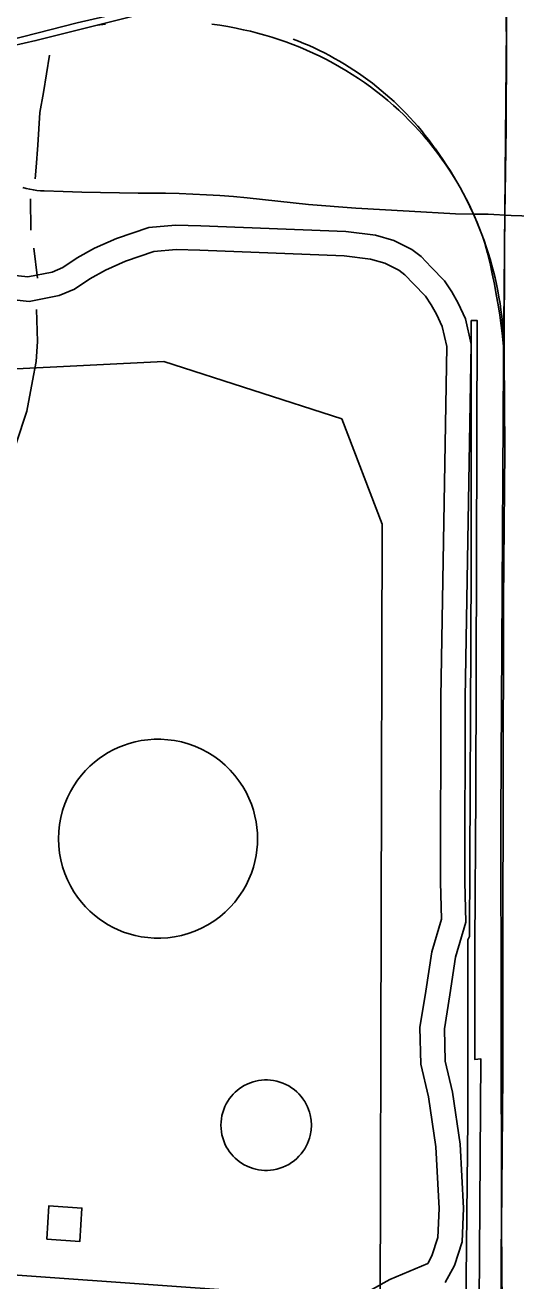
# Model space of a CAD drawing. Extents: x 3313447 to 3351316, y 703786 to 729172.
# Drawn here: x 3318533 to 3319138, y 719488 to 721036 of the extents above; entities that cross this region are included whole.
import ezdxf

# ---------------------------------------------------------------- set-up
doc = ezdxf.new("R2010")
doc.units = 0
for name, color, linetype in [('V-BLDG-OTLN', 7, 'Continuous'), ('V-DOMW-TANK', 7, 'Continuous'), ('V-RAIL-TRAK', 7, 'Continuous'), ('V-ROAD-CNTR', 7, 'Continuous'), ('V-SITE-OTLN', 7, 'Continuous'), ('V-TOPO-SHOR', 7, 'Continuous'), ('V-UTIL-LINE', 7, 'Continuous')]:
    doc.layers.add(name, color=color, linetype=linetype)

msp = doc.modelspace()

# ---------------------------------------------------------------- linework, layer by layer
at = {"layer": 'V-BLDG-OTLN'}
msp.add_lwpolyline([(3318559.7, 719539), (3318562.2, 719580.1), (3318603.2, 719577.5), (3318600.7, 719536.4)], close=True, dxfattribs=at)
at = {"layer": 'V-DOMW-TANK'}
for points in [[(3318819.6, 720032.8), (3318819.4, 720026.1), (3318818.8, 720019.2), (3318817.8, 720012.1), (3318816.4, 720004.9), (3318814.4, 719997.6), (3318812, 719990.3), (3318809, 719982.9), (3318805.4, 719975.7), (3318801.4, 719968.5), (3318796.7, 719961.5), (3318791.5, 719954.8), (3318785.8, 719948.3), (3318779.6, 719942.2), (3318772.9, 719936.5), (3318765.8, 719931.3), (3318758.3, 719926.6), (3318750.5, 719922.5), (3318742.4, 719918.9), (3318734.1, 719916), (3318725.7, 719913.6), (3318717.3, 719911.9), (3318708.8, 719910.8), (3318700.5, 719910.3), (3318692.2, 719910.3), (3318684.2, 719910.9), (3318676.3, 719912), (3318668.7, 719913.5), (3318661.4, 719915.5), (3318654.5, 719917.8), (3318647.8, 719920.5), (3318641.6, 719923.4), (3318635.6, 719926.6), (3318629.9, 719930.2), (3318624.2, 719934.1), (3318618.5, 719938.5), (3318613, 719943.4), (3318607.7, 719948.7), (3318602.6, 719954.5), (3318597.7, 719960.8), (3318593.2, 719967.5), (3318589, 719974.6), (3318585.3, 719982.1), (3318582, 719990), (3318579.3, 719998.2), (3318577.2, 720006.6), (3318575.6, 720015.2), (3318574.6, 720024), (3318574.3, 720032.8), (3318574.6, 720041.7), (3318575.6, 720050.5), (3318577.2, 720059.1), (3318579.3, 720067.5), (3318582, 720075.7), (3318585.3, 720083.6), (3318589, 720091.1), (3318593.2, 720098.2), (3318597.7, 720104.9), (3318602.6, 720111.2), (3318607.7, 720117), (3318613, 720122.3), (3318618.5, 720127.2), (3318624.2, 720131.6), (3318629.9, 720135.5), (3318635.6, 720139.1), (3318641.6, 720142.3), (3318647.8, 720145.2), (3318654.5, 720147.9), (3318661.4, 720150.2), (3318668.7, 720152.2), (3318676.3, 720153.7), (3318684.2, 720154.8), (3318692.2, 720155.4), (3318700.5, 720155.4), (3318708.8, 720154.9), (3318717.3, 720153.8), (3318725.7, 720152.1), (3318734.1, 720149.7), (3318742.4, 720146.8), (3318750.5, 720143.2), (3318758.3, 720139.1), (3318765.8, 720134.4), (3318772.9, 720129.2), (3318779.6, 720123.5), (3318785.8, 720117.4), (3318791.5, 720110.9), (3318796.7, 720104.2), (3318801.4, 720097.2), (3318805.4, 720090), (3318809, 720082.8), (3318812, 720075.4), (3318814.4, 720068.1), (3318816.4, 720060.8), (3318817.8, 720053.6), (3318818.8, 720046.5), (3318819.4, 720039.6)], [(3318885.9, 719679.7), (3318885.6, 719673.5), (3318884.5, 719667), (3318883.6, 719663.7), (3318882.5, 719660.3), (3318881.1, 719657), (3318879.5, 719653.7), (3318877.7, 719650.4), (3318875.5, 719647.3), (3318873.2, 719644.2), (3318870.6, 719641.3), (3318867.8, 719638.5), (3318864.7, 719635.9), (3318861.5, 719633.5), (3318858.1, 719631.4), (3318854.5, 719629.5), (3318850.8, 719627.9), (3318847.1, 719626.6), (3318843.3, 719625.5), (3318839.4, 719624.7), (3318835.6, 719624.2), (3318831.8, 719624), (3318828, 719624), (3318824.4, 719624.2), (3318820.8, 719624.7), (3318817.3, 719625.4), (3318814, 719626.3), (3318807.8, 719628.6), (3318802.3, 719631.4), (3318797.1, 719634.8), (3318792, 719639), (3318789.6, 719641.5), (3318787.3, 719644.1), (3318785, 719646.9), (3318783, 719650), (3318781.1, 719653.2), (3318779.4, 719656.6), (3318777.9, 719660.2), (3318776.7, 719663.9), (3318775.7, 719667.8), (3318775, 719671.7), (3318774.6, 719675.7), (3318774.4, 719679.7), (3318774.6, 719683.7), (3318775, 719687.7), (3318775.7, 719691.6), (3318776.7, 719695.5), (3318777.9, 719699.2), (3318779.4, 719702.8), (3318781.1, 719706.2), (3318783, 719709.4), (3318785, 719712.5), (3318787.3, 719715.3), (3318789.6, 719718), (3318792, 719720.4), (3318797.1, 719724.6), (3318802.3, 719728), (3318807.8, 719730.8), (3318814, 719733.1), (3318817.3, 719734), (3318820.8, 719734.7), (3318824.4, 719735.2), (3318828, 719735.4), (3318831.8, 719735.5), (3318835.6, 719735.2), (3318839.4, 719734.7), (3318843.3, 719733.9), (3318847.1, 719732.9), (3318850.8, 719731.5), (3318854.5, 719729.9), (3318858.1, 719728), (3318861.5, 719725.9), (3318864.7, 719723.5), (3318867.8, 719720.9), (3318870.6, 719718.2), (3318873.2, 719715.2), (3318875.5, 719712.2), (3318877.7, 719709), (3318879.5, 719705.7), (3318881.1, 719702.4), (3318882.5, 719699.1), (3318883.6, 719695.7), (3318884.5, 719692.4), (3318885.6, 719685.9)]]:
    msp.add_lwpolyline(points, close=True, dxfattribs=at)
at = {"layer": 'V-RAIL-TRAK'}
for points in [[(3319123.7, 720626.5), (3319124, 720767.5), (3319124.5, 720801.4), (3319126, 720909), (3319126.3, 721015.7), (3319124.9, 721111.8), (3319125, 721157.3), (3319126.4, 721284.5), (3319126.7, 721401.3), (3319126.5, 721524.8), (3319128.4, 721621.5), (3319125.8, 721712.9)], [(3317582.7, 720759.5), (3317670.8, 720781.8), (3317782.1, 720810.5), (3317935.7, 720847.4), (3318034.2, 720870.4), (3318134.1, 720896.3), (3318185.4, 720908.8), (3318225.6, 720919.3), (3318294.3, 720939.8), (3318309.7, 720943.5), (3318325.1, 720947.5), (3318340.4, 720951.7), (3318355.6, 720956.1), (3318370.8, 720960.8), (3318385.9, 720965.7), (3318400.9, 720970.8), (3318424.1, 720979), (3318447.4, 720987.1), (3318470.7, 720994.9), (3318494.1, 721002.5), (3318517.6, 721010), (3318546.4, 721016.7), (3318622, 721035.5), (3318672.7, 721048.6)], [(3318622, 721035.5), (3318632, 721037)], [(3318763.1, 721037.1), (3318773.2, 721035.6), (3318783.1, 721033.9), (3318793.1, 721031.9), (3318802, 721030.1), (3318810.9, 721028.1), (3318819.7, 721025.8), (3318828.5, 721023.4), (3318837.2, 721020.8), (3318845.9, 721018), (3318854.5, 721015), (3318863.1, 721011.9), (3318871.6, 721008.5), (3318879.9, 721004.9), (3318888.3, 721001.2), (3318896.5, 720997.3), (3318904.6, 720993.2), (3318912.7, 720988.9), (3318920.6, 720984.4), (3318928.5, 720979.8), (3318936.2, 720975), (3318943.9, 720970), (3318951.4, 720964.9), (3318958.8, 720959.6), (3318966.1, 720954.1), (3318973.3, 720948.5), (3318980.3, 720942.7), (3318987.1, 720936.8), (3318993.7, 720930.8), (3319000.2, 720924.7), (3319006.6, 720918.3), (3319012.8, 720911.9), (3319018.9, 720905.3), (3319024.8, 720898.6), (3319030.6, 720891.7), (3319036.2, 720884.7), (3319041.6, 720877.6), (3319046.9, 720870.4), (3319052, 720863), (3319057, 720855.6), (3319061.8, 720848), (3319066.4, 720840.3), (3319070.8, 720832.5), (3319075.1, 720824.6), (3319079.1, 720816.7), (3319083, 720808.6), (3319085.8, 720802.5), (3319086.8, 720800.4), (3319090.3, 720792.2), (3319093.6, 720783.9), (3319096.8, 720775.5), (3319099.7, 720767.1), (3319103, 720754.5), (3319106.1, 720741.9), (3319108.9, 720729.2), (3319111.5, 720716.5), (3319113.9, 720703.7), (3319116.1, 720690.9), (3319118.1, 720678.1), (3319119.8, 720665.3), (3319121.3, 720652.4), (3319122.6, 720639.4), (3319123.7, 720626.5), (3319124.4, 720512.4), (3319122.9, 720324.9), (3319122.3, 720083.6), (3319121.8, 719924.6), (3319121.9, 719741.9), (3319120.4, 719555), (3319121.6, 719406.5)]]:
    msp.add_lwpolyline(points, dxfattribs=at)
at = {"layer": 'V-ROAD-CNTR'}
for points in [[(3319123.3, 722052), (3319125.5, 721671.5), (3319128.2, 721217.9), (3319125.1, 720896.4), (3319122.9, 720619.8), (3319119.4, 720058.8), (3319120.2, 719571), (3319117.5, 719133), (3319116.3, 718677.5), (3319109.6, 718166.1), (3319108.6, 718011.2), (3319109.7, 717385.5), (3319107.1, 716859), (3319102.5, 716067.5), (3319104.4, 715556.2)], [(3321599, 721774.9), (3321486.5, 721744.8), (3321382.7, 721724.4), (3321193.1, 721673.4), (3320900.5, 721603.3), (3320355, 721469.4), (3319853.7, 721345.3), (3319482.3, 721260.2), (3319347.6, 721225.1), (3319071.5, 721155.5), (3318801.7, 721085.8), (3318597.2, 721038.4), (3318497.6, 721012.9), (3318053.9, 720830.5), (3317615.8, 720718.8), (3317581.3, 720710.5)], [(3318940.6, 720810.1), (3318882.4, 720814.8), (3318806.8, 720822.9), (3318790, 720824.3), (3318773.3, 720825.6), (3318756.5, 720826.6), (3318739.7, 720827.4), (3318723, 720828.1), (3318706.2, 720828.5), (3318689.4, 720828.7), (3318672.6, 720828.7), (3318649.4, 720828.9), (3318626.2, 720829.3), (3318603, 720829.8), (3318579.8, 720830.5), (3318556.6, 720831.4), (3318552.1, 720831.6), (3318547.7, 720832), (3318543.3, 720832.6), (3318538.9, 720833.4), (3318534.5, 720834.4), (3318530.2, 720835.7)], [(3319368.1, 720789.8), (3319200.8, 720798.4), (3319171.8, 720799.9), (3319132.2, 720801), (3319103.7, 720802.5), (3319085.8, 720802.5), (3319063.4, 720802.9), (3319006.6, 720806.5), (3318940.6, 720810.1)], [(3319050.7, 719485.6), (3319062.2, 719506.6), (3319071.8, 719535.7), (3319073.3, 719577.3), (3319069.4, 719656.1), (3319059.8, 719720.4), (3319050.8, 719758.8), (3319049.9, 719798.3), (3319056.6, 719840.3), (3319063.7, 719886.9), (3319076.3, 719929.8), (3319075.1, 719979.5), (3319075.3, 720206.5), (3319082.7, 720642.5), (3319075.8, 720673.8), (3319066.8, 720693), (3319059.2, 720706.8), (3319050, 720720.4), (3319033.6, 720737.5), (3319021.2, 720750.5), (3319009.7, 720759.2), (3318987.4, 720770.2), (3318964.9, 720776.9), (3318928.5, 720781.2), (3318749.5, 720788.3), (3318718.4, 720789), (3318685.5, 720786.2), (3318645.7, 720772.8), (3318618.6, 720760.6), (3318597.1, 720748.7), (3318579.6, 720736.8), (3318566.4, 720731.4), (3318536.5, 720725.5), (3318509.2, 720728.4)], [(3318957.5, 719475.6), (3318982.6, 719489.4), (3319006.2, 719499.2), (3319029.4, 719509.1), (3319034.5, 719518.6), (3319042, 719541.1), (3319043.3, 719577.1), (3319039.5, 719653.2), (3319030.4, 719714.7), (3319020.9, 719754.9), (3319019.8, 719800.3), (3319027, 719844.9), (3319034.3, 719893.4), (3319046.2, 719933.8), (3319045.1, 719979.1), (3319045.3, 720206.8), (3319052.7, 720639.4), (3319047.2, 720664.1), (3319040.1, 720679.3), (3319033.5, 720691.1), (3319026.6, 720701.5), (3319011.9, 720716.8), (3319001.1, 720728), (3318993.8, 720733.6), (3318976.4, 720742.2), (3318958.8, 720747.4), (3318926.2, 720751.2), (3318748.5, 720758.3), (3318719.4, 720759), (3318691.7, 720756.6), (3318656.7, 720744.8), (3318632, 720733.7), (3318612.8, 720723.1), (3318593.8, 720710.2), (3318575.1, 720702.6), (3318537.9, 720695.2), (3318508.3, 720698.3)], [(3318365.8, 719490.4), (3318380.4, 719499.1), (3318419.5, 719502.4), (3318939.1, 719465.4)]]:
    msp.add_lwpolyline(points, dxfattribs=at)
for centre, radius, start, end in [((3318730.2, 720664.5), 378.2, 35.3523, 69.3724), ((3318696.1, 720627.7), 427.3, 2.2471, 36.6959)]:
    msp.add_arc(centre, radius, start, end, dxfattribs=at)
at = {"layer": 'V-SITE-OTLN'}
for p, q in [((3318514.3, 720611.6), (3318704, 720621)), ((3318704, 720621), (3318923.6, 720550.6)), ((3318923.6, 720550.6), (3318973.1, 720420.6)), ((3318973.1, 720420.6), (3318967.8, 718373.5))]:
    msp.add_line(p, q, dxfattribs=at)
at = {"layer": 'V-TOPO-SHOR'}
for p, q in [((3318539.7, 720821.5), (3318540.3, 720783)), ((3318543.7, 720760.9), (3318548.4, 720723.8))]:
    msp.add_line(p, q, dxfattribs=at)
for points in [[(3318563.2, 720998.7), (3318555.9, 720952.7), (3318551.1, 720927.9), (3318548.9, 720887.7), (3318546.7, 720860.8), (3318545.3, 720846.3)], [(3318547, 720685.2), (3318548.2, 720645.9), (3318546.6, 720621), (3318542.3, 720597.3), (3318535.3, 720559.8), (3318522, 720520.2)]]:
    msp.add_lwpolyline(points, dxfattribs=at)
at = {"layer": 'V-UTIL-LINE'}
for points in [[(3319076.1, 719413.5), (3319078.8, 719686.9), (3319078.7, 719908.3), (3319080.8, 719912.4), (3319082.7, 720367.5), (3319082.8, 720671.6)], [(3319082.8, 720671.6), (3319090.3, 720671.6), (3319090.3, 720669.6)], [(3319090.3, 720669.6), (3319088.8, 720088.7), (3319087.6, 719902.1), (3319087.2, 719760.7), (3319094.8, 719761.3), (3319092.4, 719400.5)]]:
    msp.add_lwpolyline(points, dxfattribs=at)

doc.saveas('drawing.dxf')
